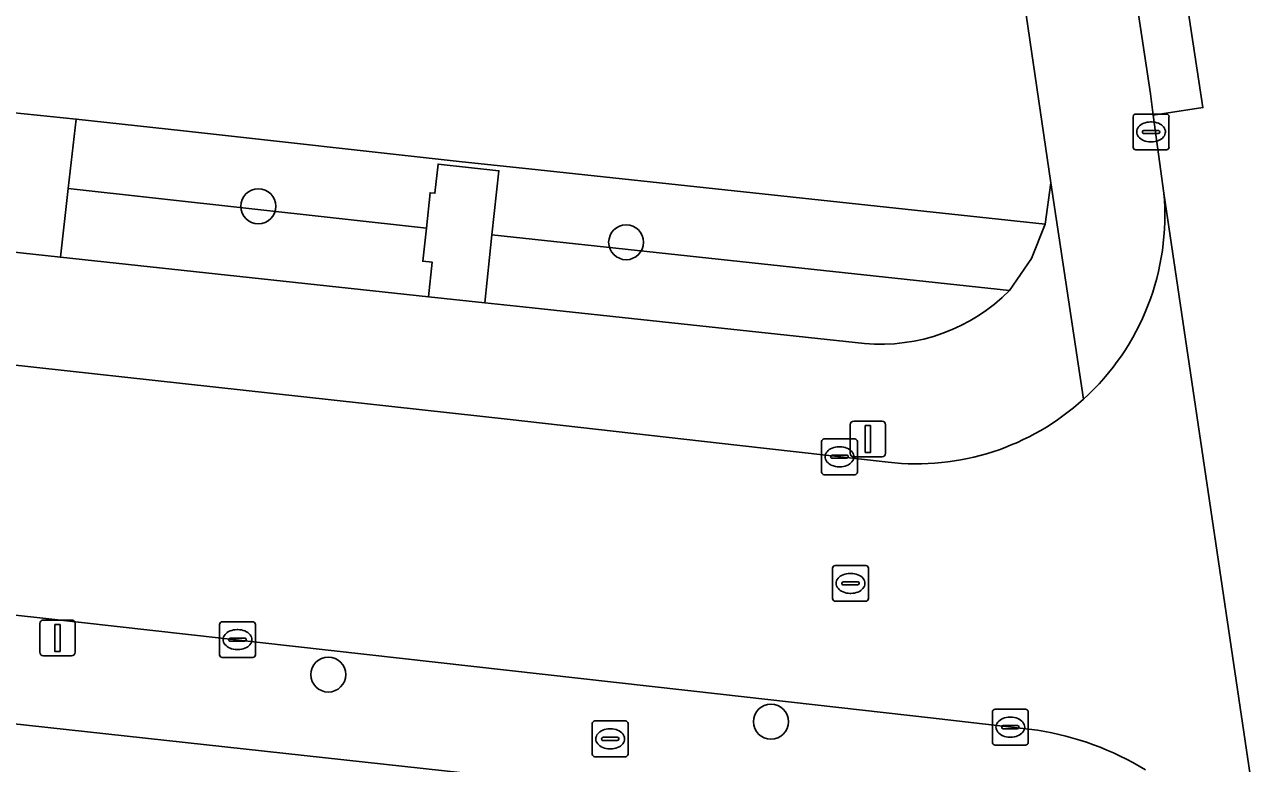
# Model space of a CAD drawing. Extents: x 162026 to 163502, y 387295 to 388169.
# Drawn here: x 162924.58 to 162959, y 387389.58 to 387410.23 of the extents above; entities that cross this region are included whole.
import ezdxf

# ---------------------------------------------------------------- set-up
doc = ezdxf.new("R2010")
doc.units = 0
for name, color, linetype in [('IMGEO_Boom', 7, 'Continuous'), ('IMGEO_Brandkraan', 7, 'Continuous'), ('IMGEO_Erf', 7, 'Continuous'), ('IMGEO_Groenvoorziening', 7, 'Continuous'), ('IMGEO_Kolk', 7, 'Continuous'), ('IMGEO_Lichtmast', 7, 'Continuous'), ('IMGEO_Rijbaan_lokaal_gesloten', 7, 'Continuous'), ('IMGEO_Rijbaan_lokaal_open', 7, 'Continuous'), ('IMGEO_Rioolput', 7, 'Continuous'), ('IMGEO_Voetpad_open', 7, 'Continuous')]:
    doc.layers.add(name, color=color, linetype=linetype)

msp = doc.modelspace()

# ---------------------------------------------------------------- linework, layer by layer
at = {"layer": 'IMGEO_Boom'}
for centre in [(162931.112, 387405.153), (162941.391, 387404.149), (162933.066, 387392.066), (162945.437, 387390.748)]:
    msp.add_circle(centre, 0.489, dxfattribs=at)
at = {"layer": 'IMGEO_Brandkraan'}
for p, q in [((162940.445, 387389.842), (162940.445, 387390.694)), ((162940.52, 387390.768), (162941.372, 387390.768)), ((162941.446, 387390.694), (162941.446, 387389.842)), ((162940.933, 387390.548), (162940.958, 387390.548)), ((162940.704, 387390.262), (162940.704, 387390.274)), ((162941.142, 387390.225), (162940.744, 387390.225)), ((162940.747, 387390.311), (162941.145, 387390.311)), ((162941.188, 387390.274), (162941.188, 387390.262)), ((162941.372, 387389.768), (162940.52, 387389.768)), ((162940.956, 387389.988), (162940.931, 387389.988))]:
    msp.add_line(p, q, dxfattribs=at)
for points in [[(162940.445, 387389.842), (162940.445, 387390.694)], [(162940.52, 387390.768), (162941.372, 387390.768)], [(162941.446, 387390.694), (162941.446, 387389.842)], [(162941.372, 387389.768), (162940.52, 387389.768)]]:
    msp.add_lwpolyline(points, dxfattribs=at)
for centre, radius, start, end in [((162940.522, 387390.692), 0.0765, 91.552, 178.448), ((162940.522, 387390.692), 0.0765, 91.552, 178.448), ((162941.37, 387390.692), 0.0765, 1.552, 88.448), ((162941.37, 387390.692), 0.0765, 1.552, 88.448), ((162940.744, 387390.271), 0.0403, 85.8775, 175.7526), ((162940.741, 387390.261), 0.0366, 178.938, 274.7102), ((162941.145, 387390.268), 0.043, 264.8664, 352.4533), ((162941.149, 387390.273), 0.0386, 1.7309, 96.639), ((162940.522, 387389.844), 0.0765, 181.552, 268.448), ((162940.522, 387389.844), 0.0765, 181.552, 268.448), ((162941.37, 387389.844), 0.0765, 271.552, 358.448), ((162941.37, 387389.844), 0.0765, 271.552, 358.448)]:
    msp.add_arc(centre, radius, start, end, dxfattribs=at)
for centre, major_axis, ratio, start_param, end_param in [((162940.932, 387390.268), (-0.387, 0.002), 0.722429, 4.712389, 7.853982), ((162940.957, 387390.268), (-0.39, 0.002), 0.717154, 1.570796, 4.712389)]:
    msp.add_ellipse(centre, major_axis=major_axis, ratio=ratio, start_param=start_param, end_param=end_param, dxfattribs=at)
at = {"layer": 'IMGEO_Erf'}
for points in [[(162923.827, 387407.811), (162926.022, 387407.591), (162929.022, 387407.26), (162936.72, 387406.407), (162938.928, 387406.174), (162953.098, 387404.651), (162953.262, 387405.812), (162950.231, 387426.435), (162950.194, 387426.633), (162950.14, 387426.827), (162950.068, 387427.015), (162949.98, 387427.196), (162949.877, 387427.369), (162949.758, 387427.532), (162949.625, 387427.683), (162949.479, 387427.822), (162949.321, 387427.947), (162949.153, 387428.058), (162948.976, 387428.153), (162948.79, 387428.232), (162948.599, 387428.294), (162948.402, 387428.339), (162948.242, 387428.362), (162889.594, 387434.748)], [(162941.778, 387388.778), (162920.788, 387391.07), (162919.788, 387382.196), (162922.977, 387381.835), (162922.405, 387376.759), (162921.921, 387372.458), (162918.732, 387372.817), (162917.172, 387358.381), (162920.297, 387358.039), (162919.726, 387352.824), (162919.245, 387348.425), (162916.12, 387348.767), (162915.074, 387339.39), (162935.792, 387336.954)]]:
    msp.add_lwpolyline(points, dxfattribs=at)
at = {"layer": 'IMGEO_Groenvoorziening'}
for points in [[(162938.928, 387406.174), (162936.72, 387406.407), (162929.022, 387407.26), (162926.022, 387407.591), (162925.8, 387405.654), (162935.808, 387404.546), (162935.913, 387405.529), (162936.049, 387405.515), (162936.136, 387406.331), (162937.835, 387406.148), (162937.642, 387404.351), (162952.101, 387402.797), (162952.721, 387403.694), (162953.098, 387404.651)], [(162935.808, 387404.546), (162925.8, 387405.654), (162925.58, 387403.729), (162935.871, 387402.624), (162935.974, 387403.588), (162935.708, 387403.617)]]:
    msp.add_lwpolyline(points, close=True, dxfattribs=at)
msp.add_lwpolyline([(162952.101, 387402.797), (162937.642, 387404.351), (162937.438, 387402.457), (162938.5, 387402.343), (162944.839, 387401.663), (162948.051, 387401.318)], dxfattribs=at)
msp.add_arc((162948.508, 387406.351), 5.053, 264.8084, 315.3145, dxfattribs=at)
at = {"layer": 'IMGEO_Kolk'}
for p, q in [((162955.561, 387406.805), (162955.561, 387407.657)), ((162955.636, 387407.731), (162956.488, 387407.731)), ((162956.562, 387407.657), (162956.562, 387406.805)), ((162955.82, 387407.225), (162955.82, 387407.237)), ((162955.863, 387407.274), (162956.261, 387407.274)), ((162956.049, 387407.511), (162956.074, 387407.511)), ((162956.304, 387407.237), (162956.304, 387407.225)), ((162956.258, 387407.188), (162955.86, 387407.188)), ((162956.072, 387406.951), (162956.047, 387406.951)), ((162956.488, 387406.731), (162955.636, 387406.731)), ((162946.928, 387398.652), (162947.78, 387398.652)), ((162946.853, 387397.726), (162946.853, 387398.578)), ((162947.341, 387398.432), (162947.366, 387398.432)), ((162947.854, 387398.578), (162947.854, 387397.726)), ((162947.112, 387398.146), (162947.112, 387398.158)), ((162947.55, 387398.109), (162947.152, 387398.109)), ((162947.155, 387398.195), (162947.553, 387398.195)), ((162947.596, 387398.158), (162947.596, 387398.146)), ((162947.78, 387397.652), (162946.928, 387397.652)), ((162947.364, 387397.872), (162947.339, 387397.872)), ((162930.029, 387392.616), (162930.029, 387393.468)), ((162930.104, 387393.542), (162930.956, 387393.542)), ((162931.03, 387393.468), (162931.03, 387392.616)), ((162930.517, 387393.322), (162930.542, 387393.322)), ((162930.288, 387393.036), (162930.288, 387393.048)), ((162930.726, 387392.999), (162930.328, 387392.999)), ((162930.331, 387393.085), (162930.729, 387393.085)), ((162930.54, 387392.762), (162930.515, 387392.762)), ((162930.772, 387393.048), (162930.772, 387393.036)), ((162930.956, 387392.542), (162930.104, 387392.542)), ((162951.702, 387391.095), (162952.554, 387391.095)), ((162951.627, 387390.169), (162951.627, 387391.021)), ((162952.115, 387390.875), (162952.14, 387390.875)), ((162952.628, 387391.021), (162952.628, 387390.169)), ((162951.886, 387390.589), (162951.886, 387390.601)), ((162952.324, 387390.552), (162951.926, 387390.552)), ((162951.929, 387390.638), (162952.327, 387390.638)), ((162952.37, 387390.601), (162952.37, 387390.589)), ((162952.554, 387390.095), (162951.702, 387390.095)), ((162952.138, 387390.315), (162952.113, 387390.315))]:
    msp.add_line(p, q, dxfattribs=at)
for points in [[(162955.561, 387406.805), (162955.561, 387407.657)], [(162955.636, 387407.731), (162956.488, 387407.731)], [(162956.562, 387407.657), (162956.562, 387406.805)], [(162956.488, 387406.731), (162955.636, 387406.731)], [(162946.928, 387398.652), (162947.78, 387398.652)], [(162946.853, 387397.726), (162946.853, 387398.578)], [(162947.854, 387398.578), (162947.854, 387397.726)], [(162947.78, 387397.652), (162946.928, 387397.652)], [(162930.029, 387392.616), (162930.029, 387393.468)], [(162930.104, 387393.542), (162930.956, 387393.542)], [(162931.03, 387393.468), (162931.03, 387392.616)], [(162930.956, 387392.542), (162930.104, 387392.542)], [(162951.702, 387391.095), (162952.554, 387391.095)], [(162951.627, 387390.169), (162951.627, 387391.021)], [(162952.628, 387391.021), (162952.628, 387390.169)], [(162952.554, 387390.095), (162951.702, 387390.095)]]:
    msp.add_lwpolyline(points, dxfattribs=at)
for centre, radius, start, end in [((162955.638, 387407.655), 0.0765, 91.552, 178.448), ((162955.638, 387407.655), 0.0765, 91.552, 178.448), ((162956.486, 387407.655), 0.0765, 1.552, 88.448), ((162956.486, 387407.655), 0.0765, 1.552, 88.448), ((162955.86, 387407.234), 0.0403, 85.8775, 175.7526), ((162955.857, 387407.224), 0.0366, 178.938, 274.7102), ((162956.261, 387407.231), 0.043, 264.8664, 352.4533), ((162956.265, 387407.236), 0.0386, 1.7309, 96.639), ((162955.638, 387406.807), 0.0765, 181.552, 268.448), ((162955.638, 387406.807), 0.0765, 181.552, 268.448), ((162956.486, 387406.807), 0.0765, 271.552, 358.448), ((162956.486, 387406.807), 0.0765, 271.552, 358.448), ((162946.93, 387398.576), 0.0765, 91.552, 178.448), ((162946.93, 387398.576), 0.0765, 91.552, 178.448), ((162947.778, 387398.576), 0.0765, 1.552, 88.448), ((162947.778, 387398.576), 0.0765, 1.552, 88.448), ((162947.152, 387398.155), 0.0403, 85.8775, 175.7526), ((162947.149, 387398.145), 0.0366, 178.938, 274.7102), ((162947.553, 387398.152), 0.043, 264.8664, 352.4533), ((162947.557, 387398.157), 0.0386, 1.7309, 96.639), ((162946.93, 387397.728), 0.0765, 181.552, 268.448), ((162946.93, 387397.728), 0.0765, 181.552, 268.448), ((162947.778, 387397.728), 0.0765, 271.552, 358.448), ((162947.778, 387397.728), 0.0765, 271.552, 358.448), ((162930.106, 387393.466), 0.0765, 91.552, 178.448), ((162930.106, 387393.466), 0.0765, 91.552, 178.448), ((162930.954, 387393.466), 0.0765, 1.552, 88.448), ((162930.954, 387393.466), 0.0765, 1.552, 88.448), ((162930.328, 387393.045), 0.0403, 85.8775, 175.7526), ((162930.325, 387393.035), 0.0366, 178.938, 274.7102), ((162930.729, 387393.042), 0.043, 264.8664, 352.4533), ((162930.733, 387393.047), 0.0386, 1.7309, 96.639), ((162930.106, 387392.618), 0.0765, 181.552, 268.448), ((162930.106, 387392.618), 0.0765, 181.552, 268.448), ((162930.954, 387392.618), 0.0765, 271.552, 358.448), ((162930.954, 387392.618), 0.0765, 271.552, 358.448), ((162951.704, 387391.019), 0.0765, 91.552, 178.448), ((162951.704, 387391.019), 0.0765, 91.552, 178.448), ((162952.552, 387391.019), 0.0765, 1.552, 88.448), ((162952.552, 387391.019), 0.0765, 1.552, 88.448), ((162951.926, 387390.598), 0.0403, 85.8775, 175.7526), ((162951.923, 387390.588), 0.0366, 178.938, 274.7102), ((162952.327, 387390.595), 0.043, 264.8664, 352.4533), ((162952.331, 387390.6), 0.0386, 1.7309, 96.639), ((162951.704, 387390.171), 0.0765, 181.552, 268.448), ((162951.704, 387390.171), 0.0765, 181.552, 268.448), ((162952.552, 387390.171), 0.0765, 271.552, 358.448), ((162952.552, 387390.171), 0.0765, 271.552, 358.448)]:
    msp.add_arc(centre, radius, start, end, dxfattribs=at)
for centre, major_axis, ratio, start_param, end_param in [((162956.048, 387407.231), (-0.387, 0.002), 0.722429, 4.712389, 7.853982), ((162956.073, 387407.231), (-0.39, 0.002), 0.717154, 1.570796, 4.712389), ((162947.34, 387398.152), (-0.387, 0.002), 0.722429, 4.712389, 7.853982), ((162947.365, 387398.152), (-0.39, 0.002), 0.717154, 1.570796, 4.712389), ((162930.516, 387393.042), (-0.387, 0.002), 0.722429, 4.712389, 7.853982), ((162930.541, 387393.042), (-0.39, 0.002), 0.717154, 1.570796, 4.712389), ((162952.114, 387390.595), (-0.387, 0.002), 0.722429, 4.712389, 7.853982), ((162952.139, 387390.595), (-0.39, 0.002), 0.717154, 1.570796, 4.712389)]:
    msp.add_ellipse(centre, major_axis=major_axis, ratio=ratio, start_param=start_param, end_param=end_param, dxfattribs=at)
at = {"layer": 'IMGEO_Lichtmast'}
for p, q in [((162947.652, 387398.249), (162947.652, 387399.049)), ((162947.652, 387399.049), (162947.652, 387398.249)), ((162947.752, 387399.149), (162948.542, 387399.149)), ((162948.542, 387399.149), (162947.752, 387399.149)), ((162948.642, 387399.049), (162948.642, 387398.249)), ((162948.642, 387398.249), (162948.642, 387399.049)), ((162948.542, 387398.149), (162947.752, 387398.149)), ((162947.752, 387398.149), (162948.542, 387398.149)), ((162925.003, 387392.689), (162925.003, 387393.489)), ((162925.003, 387393.489), (162925.003, 387392.689)), ((162925.103, 387393.589), (162925.893, 387393.589)), ((162925.893, 387393.589), (162925.103, 387393.589)), ((162925.993, 387393.489), (162925.993, 387392.689)), ((162925.993, 387392.689), (162925.993, 387393.489)), ((162925.893, 387392.589), (162925.103, 387392.589)), ((162925.103, 387392.589), (162925.893, 387392.589))]:
    msp.add_line(p, q, dxfattribs=at)
for points in [[(162948.072, 387399.024), (162948.222, 387399.024), (162948.222, 387398.274), (162948.072, 387398.274), (162948.072, 387399.024)], [(162925.423, 387393.464), (162925.573, 387393.464), (162925.573, 387392.714), (162925.423, 387392.714), (162925.423, 387393.464)]]:
    msp.add_lwpolyline(points, dxfattribs=at)
for centre, start, end in [((162947.752, 387399.049), 90, 180), ((162947.752, 387399.049), 90, 180), ((162948.542, 387399.049), 0, 90), ((162948.542, 387399.049), 360, 90), ((162947.752, 387398.249), 180, 270), ((162947.752, 387398.249), 180, 270), ((162948.542, 387398.249), 270, 0), ((162948.542, 387398.249), 270, 0), ((162925.103, 387393.489), 90, 180), ((162925.103, 387393.489), 90, 180), ((162925.893, 387393.489), 0, 90), ((162925.893, 387393.489), 360, 90), ((162925.103, 387392.689), 180, 270), ((162925.103, 387392.689), 180, 270), ((162925.893, 387392.689), 270, 0), ((162925.893, 387392.689), 270, 0)]:
    msp.add_arc(centre, 0.1, start, end, dxfattribs=at)
at = {"layer": 'IMGEO_Rijbaan_lokaal_gesloten'}
msp.add_lwpolyline([(162956.124, 387407.698), (162957.511, 387407.91), (162955.623, 387420.31), (162955.012, 387425.12), (162954.207, 387429.666), (162953.041, 387437.934), (162952.43, 387441.909), (162951.514, 387448.37), (162950.931, 387452.206), (162950.264, 387456.666), (162949.625, 387460.67), (162947.793, 387472.99), (162946.378, 387482.595), (162945.771, 387486.6), (162944.344, 387486.384), (162946.134, 387474.327), (162946.791, 387469.905), (162948.212, 387460.265), (162948.776, 387456.452), (162954.322, 387419.702), (162954.889, 387415.944), (162956.043, 387408.298)], close=True, dxfattribs=at)
msp.add_lwpolyline([(162953.041, 387437.934), (162954.207, 387429.666), (162955.012, 387425.12), (162955.623, 387420.31), (162957.511, 387407.91), (162956.124, 387407.698), (162956.419, 387405.523), (162959.613, 387383.987), (162959.701, 387383.369), (162961.051, 387383.567), (162962.204, 387375.387), (162962.857, 387369.757), (162964.382, 387344.737), (162967.383, 387344.946)], dxfattribs=at)
at = {"layer": 'IMGEO_Rijbaan_lokaal_open'}
for points in [[(162801.201, 387407.367), (162854.859, 387401.333), (162864.87, 387400.236), (162920.756, 387394.113), (162925.176, 387393.629), (162944.024, 387391.513), (162949.9, 387390.854), (162952.889, 387390.507)], [(162959.613, 387383.987), (162956.419, 387405.523)], [(162948.718, 387397.998), (162944.484, 387398.477), (162938.15, 387399.194), (162893.367, 387404.116)]]:
    msp.add_lwpolyline(points, dxfattribs=at)
for centre, radius, start, end in [((162949.496, 387404.903), 6.951, 312.3357, 5.1153), ((162949.497, 387404.907), 6.953, 263.5653, 312.3067), ((162951.663, 387382.526), 8.075, 58.341, 81.2657)]:
    msp.add_arc(centre, radius, start, end, dxfattribs=at)
at = {"layer": 'IMGEO_Rioolput'}
for p, q in [((162947.161, 387394.188), (162947.161, 387395.04)), ((162947.236, 387395.114), (162948.088, 387395.114)), ((162947.649, 387394.894), (162947.674, 387394.894)), ((162948.162, 387395.04), (162948.162, 387394.188)), ((162947.42, 387394.608), (162947.42, 387394.62)), ((162947.858, 387394.571), (162947.46, 387394.571)), ((162947.463, 387394.657), (162947.861, 387394.657)), ((162947.904, 387394.62), (162947.904, 387394.608)), ((162947.672, 387394.334), (162947.647, 387394.334)), ((162948.088, 387394.114), (162947.236, 387394.114))]:
    msp.add_line(p, q, dxfattribs=at)
for points in [[(162947.161, 387394.188), (162947.161, 387395.04)], [(162947.236, 387395.114), (162948.088, 387395.114)], [(162948.162, 387395.04), (162948.162, 387394.188)], [(162948.088, 387394.114), (162947.236, 387394.114)]]:
    msp.add_lwpolyline(points, dxfattribs=at)
for centre, radius, start, end in [((162947.238, 387395.038), 0.0765, 91.552, 178.448), ((162947.238, 387395.038), 0.0765, 91.552, 178.448), ((162948.086, 387395.038), 0.0765, 1.552, 88.448), ((162948.086, 387395.038), 0.0765, 1.552, 88.448), ((162947.46, 387394.617), 0.0403, 85.8775, 175.7526), ((162947.457, 387394.607), 0.0366, 178.938, 274.7102), ((162947.861, 387394.614), 0.043, 264.8664, 352.4533), ((162947.865, 387394.619), 0.0386, 1.7309, 96.639), ((162947.238, 387394.19), 0.0765, 181.552, 268.448), ((162947.238, 387394.19), 0.0765, 181.552, 268.448), ((162948.086, 387394.19), 0.0765, 271.552, 358.448), ((162948.086, 387394.19), 0.0765, 271.552, 358.448)]:
    msp.add_arc(centre, radius, start, end, dxfattribs=at)
for centre, major_axis, ratio, start_param, end_param in [((162947.648, 387394.614), (-0.387, 0.002), 0.722429, 4.712389, 7.853982), ((162947.673, 387394.614), (-0.39, 0.002), 0.717154, 1.570796, 4.712389)]:
    msp.add_ellipse(centre, major_axis=major_axis, ratio=ratio, start_param=start_param, end_param=end_param, dxfattribs=at)
at = {"layer": 'IMGEO_Voetpad_open'}
for points in [[(162956.419, 387405.523), (162956.124, 387407.698), (162956.043, 387408.298), (162954.889, 387415.944), (162954.322, 387419.702), (162948.776, 387456.452), (162948.212, 387460.265), (162946.791, 387469.905)], [(162949.189, 387432.934), (162950.194, 387426.633), (162950.231, 387426.435), (162953.262, 387405.812), (162954.177, 387399.765)], [(162925.176, 387393.629), (162920.756, 387394.113), (162864.87, 387400.236), (162864.82, 387399.741), (162854.809, 387400.836), (162854.859, 387401.333), (162801.201, 387407.367)], [(162954.177, 387399.765), (162953.262, 387405.812), (162953.098, 387404.651), (162952.721, 387403.694), (162952.101, 387402.797)], [(162893.367, 387404.116), (162938.15, 387399.194), (162944.484, 387398.477), (162948.718, 387397.998)], [(162948.051, 387401.318), (162944.839, 387401.663), (162938.5, 387402.343), (162937.438, 387402.457), (162935.871, 387402.624), (162925.58, 387403.729), (162923.418, 387403.96)], [(162869.765, 387396.64), (162919.242, 387391.239), (162920.788, 387391.07), (162941.778, 387388.778), (162948.239, 387388.065), (162952.96, 387387.416)], [(162952.889, 387390.507), (162949.9, 387390.854), (162944.024, 387391.513), (162925.176, 387393.629)]]:
    msp.add_lwpolyline(points, dxfattribs=at)
for points in [[(162925.58, 387403.729), (162925.8, 387405.654), (162926.022, 387407.591), (162923.827, 387407.811), (162923.621, 387405.872), (162923.418, 387403.96)], [(162937.642, 387404.351), (162937.835, 387406.148), (162936.136, 387406.331), (162936.049, 387405.515), (162935.913, 387405.529), (162935.808, 387404.546), (162935.708, 387403.617), (162935.974, 387403.588), (162935.871, 387402.624), (162937.438, 387402.457)]]:
    msp.add_lwpolyline(points, close=True, dxfattribs=at)
for centre, radius, start, end in [((162949.496, 387404.903), 6.951, 312.3357, 5.1153), ((162948.508, 387406.351), 5.053, 264.8084, 315.3145), ((162949.497, 387404.907), 6.953, 263.5653, 312.3067), ((162951.663, 387382.526), 8.075, 58.341, 81.2657)]:
    msp.add_arc(centre, radius, start, end, dxfattribs=at)

doc.saveas('drawing.dxf')
